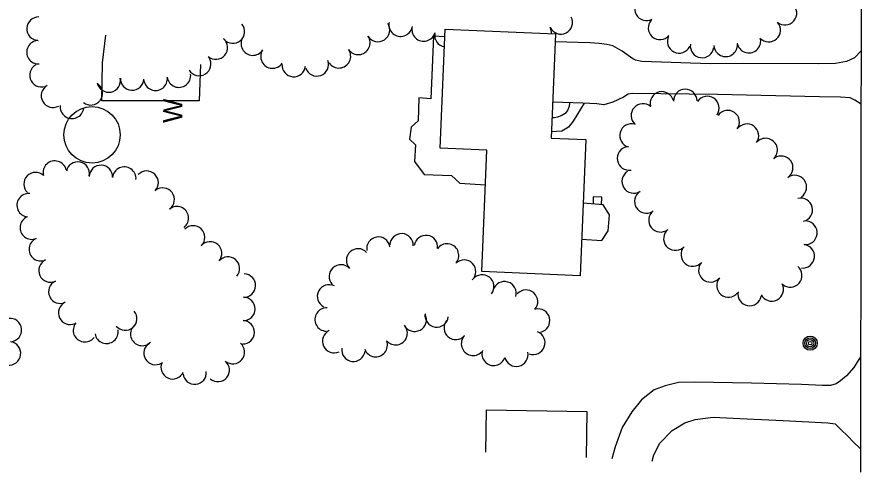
# Model space of a CAD drawing. Extents: x 588843 to 2552415, y 180129 to 269402.
# Drawn here: x 604265.1 to 604528.8, y 182778.4 to 182920.6 of the extents above; entities that cross this region are included whole.
import ezdxf

# ---------------------------------------------------------------- set-up
doc = ezdxf.new("R2010")
doc.units = 0
for name, color, linetype in [('E_BLD', 7, 'Continuous'), ('E_BLD_HvyDash', 7, 'Continuous'), ('E_DWY', 7, 'Continuous'), ('E_LAND_TreeLine_P', 7, 'Continuous'), ('E_MISCPROP', 7, 'Continuous'), ('E_PATH_Sidewalk', 7, 'Continuous'), ('E_RDWY', 7, 'Continuous'), ('E_WAL', 7, 'Continuous'), ('E_WAL_Text', 7, 'Continuous')]:
    doc.layers.add(name, color=color, linetype=linetype)

# ---------------------------------------------------------------- blocks, each defined once
blk = doc.blocks.new('W_13_2')
at = {"layer": 'E_WAL_Text'}
blk.add_text('W', height=39.4, dxfattribs=at).set_placement((-14.6, -19.7))
blk = doc.blocks.new('POLE_3')
at = {"layer": 'E_MISCPROP'}
for radius in [14.6, 11, 7.32, 3.66]:
    blk.add_circle((0, 0), radius, dxfattribs=at)

msp = doc.modelspace()

# ---------------------------------------------------------------- linework, layer by layer
at = {"layer": 'E_BLD'}
msp.add_lwpolyline([(604442.58, 182882.23), (604440.79, 182839.7), (604410.15, 182840.98), (604411.74, 182878.89), (604397.14, 182879.5), (604398.7, 182916.72), (604433.12, 182915.28), (604431.75, 182882.68)], close=True, dxfattribs=at)
msp.add_lwpolyline([(604411.37, 182784.57), (604411.37, 182784.57), (604411.61, 182797.87), (604442.94, 182797.31), (604442.69, 182782.91), (604442.69, 182782.91)], dxfattribs=at)
at = {"layer": 'E_BLD_HvyDash'}
for points in [[(604398.61, 182914.35), (604395.06, 182914.55), (604394.27, 182895), (604390.54, 182895.23), (604390.29, 182888.05), (604388.06, 182886.07), (604387.63, 182882.34), (604389.44, 182880.61), (604389.16, 182875.4), (604392.16, 182871.36), (604400.71, 182871.06), (604403.28, 182868.61), (604411.29, 182868.14)], [(604441.27, 182851.15), (604447.61, 182850.73), (604449.58, 182853.71), (604449.95, 182858.71), (604448, 182861.83), (604441.74, 182862.35)]]:
    msp.add_lwpolyline(points, dxfattribs=at)
msp.add_circle((604288.52, 182883.71), 8.8, dxfattribs=at)
at = {"layer": 'E_DWY'}
for points in [[(604528.47, 182909.97), (604526.44, 182907.77), (604523.94, 182906.57), (604520.48, 182906.01), (604515.16, 182905.9), (604491.56, 182906.04), (604481.42, 182905.9), (604460.1, 182906.65), (604458.14, 182907.02), (604457.27, 182907.44), (604453.91, 182909.82), (604451.02, 182911.5), (604449.17, 182911.96), (604446.72, 182912.24), (604443.87, 182912.44), (604433.01, 182912.73)], [(604528.47, 182893.25), (604526.57, 182894.58), (604525.12, 182895.32), (604522.08, 182895.52), (604515.49, 182895.56), (604483.64, 182896.28), (604457.19, 182896.62), (604455.8, 182896.38), (604454.39, 182895.44), (604450.99, 182893.89), (604448.21, 182893.1), (604446.06, 182893.37), (604441.64, 182893.63), (604432.22, 182893.88)], [(604528.34, 182814.35), (604526.19, 182811.08), (604523.93, 182808.4), (604522.11, 182806.89), (604520.7, 182805.96), (604518.91, 182805.43), (604516.45, 182805.42), (604509.87, 182805.75), (604494.25, 182806.2), (604476.55, 182806.43), (604471.53, 182806.31), (604467.36, 182805.37), (604463.97, 182804.11), (604460.02, 182800.91), (604456.94, 182797.18), (604453.92, 182792.27), (604451.74, 182786.25), (604450.75, 182782.48)], [(604463.32, 182781.82), (604463.85, 182783.75), (604465.65, 182787.43), (604469.53, 182791.42), (604473.45, 182793.75), (604476.73, 182794.81), (604482.36, 182795.5), (604490.61, 182795.11), (604504.17, 182794.54), (604518.11, 182793.75), (604520.36, 182793.47), (604522.07, 182791.74), (604524.45, 182789.49), (604525.97, 182787.87), (604528.33, 182785.62)]]:
    msp.add_lwpolyline(points, dxfattribs=at)
at = {"layer": 'E_LAND_TreeLine_P'}
for centre, radius, start, end in [((604461.58, 182923.05), 3.68, 117.9416, 297.9416), ((604504.74, 182921.71), 3.68, 229.6978, 49.6978), ((604271.84, 182916.87), 3.67, 87.988, 267.988), ((604434.79, 182918.84), 3.67, 206.5985, 26.5985), ((604465.76, 182917.13), 3.68, 138.8144, 318.8144), ((604332.49, 182915.97), 3.67, 219.894, 39.894), ((604377.74, 182916.48), 3.67, 213.2444, 33.2444), ((604384.8, 182918.09), 3.67, 168.4051, 348.4051), ((604392, 182916.61), 3.67, 165.2884, 345.2884), ((604428.22, 182915.55), 3.67, 356.5181, 26.5985), ((604499.67, 182916.41), 3.68, 221.9464, 41.9464), ((604338.69, 182912.2), 3.67, 147.6299, 327.6299), ((604371.61, 182912.42), 3.67, 214.6093, 34.6093), ((604399.11, 182914.77), 3.67, 170.0611, 259.9861), ((604471.73, 182912.92), 3.68, 153.1243, 333.1243), ((604271.82, 182909.52), 3.67, 93.0676, 273.0676), ((604327.14, 182910.97), 3.67, 229.7893, 49.7893), ((604478.88, 182911.47), 3.68, 171.9338, 351.9338), ((604486.22, 182911.82), 3.68, 183.541, 3.541), ((604493.48, 182912.98), 3.68, 189.2979, 9.2979), ((604344.83, 182908.16), 3.67, 146.5828, 326.5828), ((604365.56, 182908.25), 3.67, 214.6093, 34.6093), ((604321.97, 182905.84), 3.67, 211.6781, 31.6781), ((604358.67, 182905.73), 3.67, 199.5593, 19.5593), ((604272.76, 182902.34), 3.67, 119.1594, 299.1594), ((604351.45, 182905.51), 3.67, 175.2937, 355.2937), ((604293.75, 182900.68), 3.67, 191.0433, 11.0433), ((604301.03, 182901.29), 3.67, 177.3785, 357.3785), ((604308.36, 182901.22), 3.67, 187.6479, 7.6479), ((604315.64, 182902.2), 3.67, 187.6479, 7.6479), ((604276.34, 182895.92), 3.67, 119.1594, 299.1594), ((604288.13, 182896.68), 3.67, 231.8897, 51.8897), ((604466.34, 182893.52), 3.68, 13.9334, 193.9334), ((604473.62, 182894.27), 3.68, 0.3253, 180.3253), ((604480.51, 182892.07), 3.68, 325.8818, 145.8818), ((604282.26, 182892.46), 3.67, 173.0889, 353.0889), ((604460.4, 182889.75), 3.68, 48.548, 228.548), ((604486.86, 182887.67), 3.68, 324.7563, 144.7563), ((604456.88, 182883.49), 3.68, 74.7869, 254.7869), ((604492.88, 182883.42), 3.68, 324.7563, 144.7563), ((604498.71, 182878.95), 3.68, 312.988, 132.988), ((604456.07, 182876.33), 3.68, 99.9995, 279.9995), ((604503.56, 182873.42), 3.68, 305.2228, 125.2228), ((604276.91, 182871.93), 3.65, 13.7905, 193.7905), ((604284.1, 182871.63), 3.65, 348.7419, 168.7419), ((604270.9, 182868.33), 3.65, 46.133, 226.133), ((604291.31, 182870.58), 3.65, 357.988, 177.988), ((604298.6, 182870.06), 3.65, 355.2178, 175.2178), ((604305.57, 182868.77), 3.65, 316.133, 136.133), ((604457.54, 182869.15), 3.68, 122.3423, 302.3423), ((604507.81, 182867.4), 3.68, 305.2228, 125.2228), ((604310.58, 182863.49), 3.65, 306.5049, 126.5049), ((604268.74, 182861.74), 3.65, 84.7361, 264.7361), ((604461.48, 182862.92), 3.68, 122.3423, 302.3423), ((604509.66, 182860.28), 3.68, 283.9334, 103.9334), ((604315, 182857.68), 3.65, 308.3212, 128.3212), ((604465.91, 182857.03), 3.68, 128.1235, 308.1235), ((604269.71, 182854.71), 3.65, 112.5435, 292.5435), ((604511.11, 182853.11), 3.68, 263.4592, 83.4592), ((604320.07, 182851.68), 3.65, 315.9562, 135.9562), ((604470.55, 182851.31), 3.68, 129.1001, 309.1001), ((604272.51, 182847.97), 3.65, 112.5435, 292.5435), ((604377.88, 182848.17), 3.66, 9.47, 189.47), ((604385.12, 182849.19), 3.66, 357.988, 177.988), ((604392.71, 182848.67), 3.66, 352.5106, 172.5106), ((604325.38, 182846.68), 3.65, 319.6205, 139.6205), ((604371.54, 182844.49), 3.66, 42.988, 222.988), ((604399.31, 182846.02), 3.66, 324.5802, 144.5802), ((604475.98, 182846.33), 3.68, 138.1824, 318.1824), ((604510.27, 182845.78), 3.68, 263.4592, 83.4592), ((604330.94, 182841.95), 3.65, 319.6205, 139.6205), ((604275.53, 182841.33), 3.65, 115.0386, 295.0386), ((604366.18, 182839.5), 3.66, 42.988, 222.988), ((604404.62, 182841), 3.66, 314.1571, 134.1571), ((604481.47, 182841.42), 3.68, 138.1824, 318.1824), ((604335.91, 182836.64), 3.65, 268.6391, 88.6391), ((604410.27, 182836.34), 3.66, 321.7786, 141.7786), ((604506.36, 182839.81), 3.68, 229.2299, 49.2299), ((604278.62, 182834.71), 3.65, 114.9468, 294.9468), ((604417.23, 182834.24), 3.66, 343.1123, 163.1123), ((604487.12, 182836.69), 3.68, 140.382, 320.382), ((604362.47, 182833.26), 3.66, 62.8732, 242.8732), ((604423.95, 182831.6), 3.66, 318.1824, 138.1824), ((604500.58, 182835.46), 3.68, 207.2368, 27.2368), ((604335.74, 182829.34), 3.65, 268.6391, 88.6391), ((604493.74, 182834.01), 3.68, 169.6441, 349.6441), ((604281.7, 182828.09), 3.65, 114.9468, 294.9468), ((604361.73, 182826.04), 3.66, 87.2893, 267.2893), ((604298.91, 182826.32), 3.65, 219.8431, 39.8431), ((604389.2, 182825.97), 3.66, 207.6264, 27.6264), ((604396.06, 182827.32), 3.66, 172.3887, 352.3887), ((604427.7, 182825.69), 3.66, 283.3381, 103.3381), ((604262.91, 182822.75), 3.66, 276.1181, 96.1181), ((604286.3, 182822.66), 3.65, 141.1181, 321.1181), ((604335.56, 182822.05), 3.65, 268.6391, 88.6391), ((604402, 182823.39), 3.66, 139.5507, 319.5507), ((604293.05, 182822.19), 3.65, 189.6473, 9.6473), ((604304.18, 182821.5), 3.65, 136.0467, 316.0467), ((604364.06, 182819.27), 3.66, 115.5132, 295.5132), ((604383.26, 182821.75), 3.66, 219.7308, 39.7308), ((604426.22, 182818.76), 3.66, 249.5531, 69.5531), ((604262.62, 182815.45), 3.66, 262.6322, 82.6322), ((604377.05, 182818.03), 3.66, 200.9201, 20.9201), ((604407.41, 182818.45), 3.66, 136.6625, 316.6625), ((604308.33, 182815.56), 3.65, 120.7629, 300.7629), ((604332.47, 182815.85), 3.65, 229.9091, 49.9091), ((604370.07, 182816.59), 3.66, 172.7256, 352.7256), ((604413.84, 182815.31), 3.66, 162.6752, 342.6752), ((604420.91, 182815.03), 3.66, 192.8743, 12.8743), ((604313.68, 182811.09), 3.65, 155.4674, 335.4674), ((604327.77, 182810.27), 3.65, 229.9091, 49.9091), ((604320.55, 182809.43), 3.65, 186.0371, 6.0371)]:
    msp.add_arc(centre, radius, start, end, dxfattribs=at)
at = {"layer": 'E_PATH_Sidewalk'}
for points in [[(604442.04, 182893.61), (604438.68, 182887.93), (604437.24, 182886.11), (604435.13, 182884.81), (604431.83, 182884.61)], [(604437.51, 182893.74), (604437.37, 182892.6), (604436.93, 182891.33), (604436.11, 182890.38), (604434.91, 182889.63), (604433.81, 182889.28), (604432.82, 182889.02), (604432.02, 182889.03)], [(604447.49, 182861.87), (604447.59, 182864.2), (604444.94, 182864.39), (604444.85, 182862.09)]]:
    msp.add_lwpolyline(points, dxfattribs=at)
at = {"layer": 'E_RDWY'}
msp.add_lwpolyline([(604517.04, 183362.28), (604518.92, 183348.29), (604520.84, 183327.26), (604524.26, 183293.21), (604525.62, 183278.6), (604526.13, 183259.5), (604526.69, 183233.51), (604527.39, 183203.09), (604528.18, 183169.51), (604528.37, 183130.06), (604528.8, 183097.58), (604528.75, 183051.25), (604528.75, 183020.36), (604528.47, 183006.99), (604528.45, 182969.91), (604528.47, 182962.04), (604528.48, 182917.48), (604528.46, 182880.59), (604528.38, 182847.64), (604528.33, 182804.16), (604528.33, 182778.37)], dxfattribs=at)
at = {"layer": 'E_WAL'}
msp.add_lwpolyline([(604322.34, 182905.69), (604321.94, 182894.29), (604291.55, 182894.38), (604291.77, 182906.17), (604292.86, 182914.89)], dxfattribs=at)

# ---------------------------------------------------------------- block references
at = {"layer": 'E_MISCPROP', "xscale": 0.15240030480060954, "yscale": 0.15240030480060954, "rotation": -90.11337757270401}
msp.add_blockref('POLE_3', (604512.59, 182818.64), dxfattribs=at)
at = {"layer": 'E_WAL_Text', "xscale": 0.15240030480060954, "yscale": 0.15240030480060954, "rotation": 89.886622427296}
msp.add_blockref('W_13_2', (604313.72, 182889.66), dxfattribs=at)

doc.saveas('drawing.dxf')
